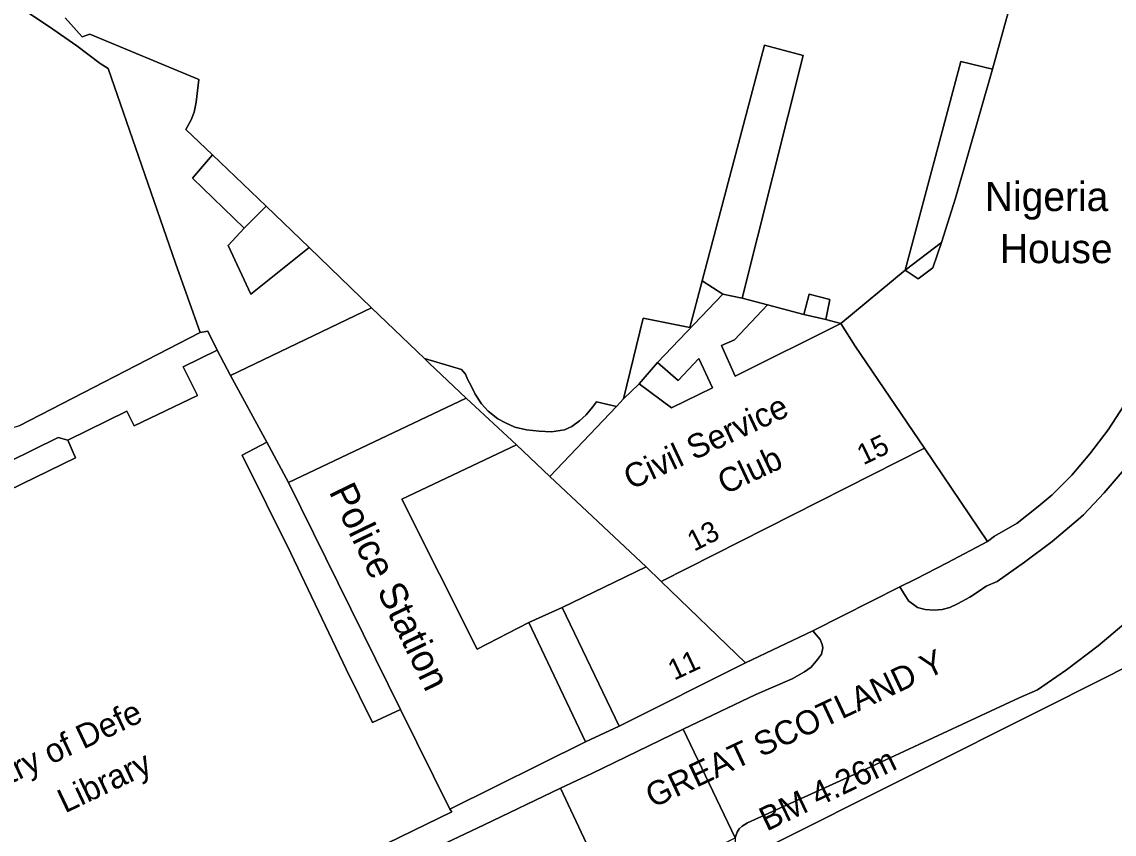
# Model space of a CAD drawing. Extents: x 529240 to 530363, y 179600 to 180767.
# Drawn here: x 530125.5 to 530205.1, y 180263.8 to 180323 of the extents above; entities that cross this region are included whole.
import ezdxf

# ---------------------------------------------------------------- set-up
doc = ezdxf.new("R2010")
doc.units = 0
for name, color, linetype in [('Building', 7, 'Continuous'), ('General surface', 7, 'Continuous'), ('Road Or Track', 7, 'Continuous'), ('Roadside', 7, 'Continuous'), ('Unclassified', 7, 'Continuous')]:
    doc.layers.add(name, color=color, linetype=linetype)

msp = doc.modelspace()

# ---------------------------------------------------------------- linework, layer by layer
at = {"layer": 'Building'}
for points in [[(530138.5, 180300.35), (530136.7, 180305.4), (530131.8, 180319.6), (530131.2, 180319.95), (530129.5, 180321.25), (530127.75, 180322.45), (530125.7, 180323.85), (530123.65, 180325.15), (530121.4, 180326.45), (530119.15, 180327.8), (530117.05, 180329), (530114.65, 180330.35), (530117.15, 180333.4)], [(530128.65, 180323.3), (530129.9, 180321.9), (530130.45, 180322.1), (530138.4, 180318.8), (530138.2, 180317.15), (530138.05, 180316.4), (530137.85, 180315.85), (530137.45, 180315.15), (530139.4, 180313.3), (530143.3, 180309.55), (530146.45, 180306.55), (530151, 180302.15), (530154.85, 180298.45), (530157.55, 180297.65), (530157.85, 180297.3), (530158, 180296.9), (530158.25, 180296.45), (530158.55, 180295.85), (530159, 180295.15), (530159.5, 180294.6), (530160.2, 180294.05), (530160.75, 180293.75), (530161.45, 180293.45), (530162.3, 180293.25), (530163.2, 180293.15), (530164.1, 180293.1), (530165.05, 180293.25), (530165.6, 180293.5), (530166.15, 180293.9), (530166.65, 180294.35), (530167.1, 180294.9), (530167.4, 180295.3), (530168.85, 180294.95), (530169.35, 180295.5), (530170.8, 180301.4), (530174.2, 180300.7), (530175.1, 180304.1), (530179.65, 180321.3), (530182.45, 180320.55), (530178, 180302.85), (530179.85, 180302.35), (530182.5, 180301.65), (530182.9, 180303.15), (530184.4, 180302.75), (530184.1, 180301.3), (530185.2, 180301), (530189.9, 180304.9), (530193.95, 180320.1), (530196.25, 180319.55), (530199.5, 180331.25)], [(530199.5, 180331.25), (530196.25, 180319.55), (530193.55, 180310.15), (530192.55, 180306.9), (530191.9, 180305.05), (530190.85, 180304.25), (530189.9, 180304.9), (530185.2, 180301), (530186.25, 180299.35), (530191.3, 180291.9), (530195.9, 180285.1), (530196.4, 180285.5), (530198.05, 180286.45), (530199.6, 180287.65), (530200.6, 180288.5), (530202.05, 180289.95), (530203.35, 180291.5), (530204.7, 180293.25), (530205.85, 180295.05)], [(530196.25, 180319.55), (530199.5, 180331.25)], [(530125.3, 180293.55), (530138.5, 180300.35), (530136.7, 180305.4), (530131.8, 180319.6), (530131.2, 180319.95), (530129.5, 180321.25), (530127.75, 180322.45), (530125.7, 180323.85)], [(530139.4, 180313.3), (530137.45, 180315.15), (530137.85, 180315.85), (530138.05, 180316.4), (530138.2, 180317.15), (530138.4, 180318.8), (530130.45, 180322.1), (530129.9, 180321.9), (530128.65, 180323.3)], [(530178, 180302.85), (530182.45, 180320.55), (530179.65, 180321.3), (530175.1, 180304.1)], [(530189.9, 180304.9), (530193.95, 180320.1), (530196.25, 180319.55)], [(530192.55, 180306.9), (530193.55, 180310.15), (530196.25, 180319.55)], [(530139.4, 180313.3), (530137.95, 180311.6)], [(530143.3, 180309.55), (530139.4, 180313.3)], [(530137.95, 180311.6), (530141.7, 180307.95)], [(530141.7, 180307.95), (530143.3, 180309.55)], [(530146.45, 180306.55), (530143.3, 180309.55)], [(530151, 180302.15), (530146.45, 180306.55)], [(530189.9, 180304.9), (530190.85, 180304.25), (530191.9, 180305.05), (530192.55, 180306.9)], [(530185.2, 180301), (530189.9, 180304.9)], [(530175.1, 180304.1), (530174.2, 180300.7), (530170.8, 180301.4), (530169.35, 180295.5)], [(530171.85, 180298.15), (530176.6, 180303.15)], [(530176.6, 180303.15), (530178, 180302.85)], [(530182.5, 180301.65), (530182.9, 180303.15), (530184.4, 180302.75), (530184.1, 180301.3)], [(530179.85, 180302.35), (530177.45, 180299.8), (530176.5, 180299.4), (530177.5, 180297.15), (530185.2, 180301)], [(530178, 180302.85), (530179.85, 180302.35)], [(530179.85, 180302.35), (530182.5, 180301.65)], [(530140.7, 180297.2), (530151, 180302.15)], [(530154.85, 180298.45), (530151, 180302.15)], [(530184.1, 180301.3), (530185.2, 180301)], [(530185.2, 180301), (530186.25, 180299.35), (530191.3, 180291.9)], [(530125.3, 180293.55), (530138.5, 180300.35)], [(530120.25, 180247.55), (530127.25, 180250.9), (530127, 180251.4), (530149.9, 180262.65), (530150.2, 180262.15), (530156.85, 180265.4), (530156.7, 180265.6), (530153.1, 180272.85), (530151.05, 180271.9), (530149.15, 180275.8), (530145.1, 180284.25), (530141.55, 180291.4), (530143.35, 180292.35), (530140.7, 180297.2), (530139.75, 180299.05), (530137.25, 180297.85), (530138.3, 180295.75), (530133.7, 180293.55), (530133.15, 180294.6), (530128.85, 180292.5), (530129.4, 180291.2), (530123.5, 180288.35)], [(530139.75, 180299.05), (530137.25, 180297.85), (530138.3, 180295.75), (530133.7, 180293.55), (530133.15, 180294.6), (530128.85, 180292.5)], [(530140.7, 180297.2), (530139.75, 180299.05)], [(530155.2, 180298.1), (530154.85, 180298.45)], [(530168.85, 180294.95), (530167.4, 180295.3), (530167.1, 180294.9), (530166.65, 180294.35), (530166.15, 180293.9), (530165.6, 180293.5), (530165.05, 180293.25), (530164.1, 180293.1), (530163.2, 180293.15), (530162.3, 180293.25), (530161.45, 180293.45), (530160.75, 180293.75), (530160.2, 180294.05), (530159.5, 180294.6), (530159, 180295.15), (530158.55, 180295.85), (530158.25, 180296.45), (530158, 180296.9), (530157.85, 180297.3), (530157.55, 180297.65), (530154.85, 180298.45)], [(530170.5, 180296.6), (530172.85, 180294.85), (530175.85, 180296.3), (530174.85, 180298.45), (530173.35, 180296.85), (530171.85, 180298.15)], [(530157.9, 180295.55), (530155.2, 180298.1)], [(530143.35, 180292.35), (530140.7, 180297.2)], [(530169.35, 180295.5), (530170.5, 180296.6)], [(530144.95, 180289.4), (530157.9, 180295.55)], [(530161.55, 180292.15), (530157.9, 180295.55)], [(530168.85, 180294.95), (530169.35, 180295.5)], [(530164, 180289.85), (530168.85, 180294.95)], [(530195.9, 180285.1), (530196.4, 180285.5), (530198.05, 180286.45), (530199.6, 180287.65), (530200.6, 180288.5), (530202.05, 180289.95), (530203.35, 180291.5), (530204.7, 180293.25), (530205.85, 180295.05)], [(530122.75, 180290.05), (530128.15, 180292.7), (530128.85, 180292.5)], [(530128.85, 180292.5), (530129.4, 180291.2), (530123.5, 180288.35)], [(530143.35, 180292.35), (530141.55, 180291.4), (530145.1, 180284.25), (530149.15, 180275.8), (530151.05, 180271.9), (530153.1, 180272.85)], [(530144.95, 180289.4), (530143.35, 180292.35)], [(530161.55, 180292.15), (530153.2, 180288.2), (530158.7, 180277.25), (530162.45, 180279.2)], [(530164, 180289.85), (530161.55, 180292.15)], [(530172.1, 180282.2), (530191.3, 180291.9)], [(530191.3, 180291.9), (530195.9, 180285.1)], [(530171, 180283.25), (530164, 180289.85)], [(530153.1, 180272.85), (530144.95, 180289.4)], [(530171, 180283.25), (530164.9, 180280.3)], [(530172.1, 180282.2), (530171, 180283.25)], [(530178.25, 180276.25), (530172.1, 180282.2)], [(530164.9, 180280.3), (530162.45, 180279.2)], [(530164.9, 180280.3), (530169.05, 180271.65)], [(530162.45, 180279.2), (530166.6, 180270.5)], [(530178.25, 180276.25), (530169.05, 180271.65)], [(530206.8, 180276.35), (530200.35, 180273.1), (530179.6, 180262.7), (530189.05, 180242.05), (530190.4, 180239.05), (530191.75, 180236.1), (530200.55, 180240.1), (530200.35, 180240.55), (530210.15, 180245.05)], [(530206.8, 180276.35), (530200.35, 180273.1), (530179.6, 180262.7), (530189.05, 180242.05)], [(530156.7, 180265.6), (530153.1, 180272.85)], [(530169.05, 180271.65), (530166.6, 180270.5)], [(530166.6, 180270.5), (530156.7, 180265.6)], [(530116.9, 180254.6), (530120.25, 180247.55), (530127.25, 180250.9), (530127, 180251.4), (530149.9, 180262.65), (530150.2, 180262.15), (530156.85, 180265.4), (530156.7, 180265.6)]]:
    msp.add_lwpolyline(points, dxfattribs=at)
for points in [[(530143.3, 180309.55), (530139.4, 180313.3), (530137.95, 180311.6), (530141.7, 180307.95)], [(530185.2, 180301), (530177.5, 180297.15), (530176.5, 180299.4), (530177.45, 180299.8), (530179.85, 180302.35), (530178, 180302.85), (530176.6, 180303.15), (530171.85, 180298.15), (530173.35, 180296.85), (530174.85, 180298.45), (530175.85, 180296.3), (530172.85, 180294.85), (530170.5, 180296.6), (530169.35, 180295.5), (530168.85, 180294.95), (530164, 180289.85), (530171, 180283.25), (530172.1, 180282.2), (530191.3, 180291.9), (530186.25, 180299.35)], [(530155.2, 180298.1), (530154.85, 180298.45), (530151, 180302.15), (530140.7, 180297.2), (530143.35, 180292.35), (530144.95, 180289.4), (530157.9, 180295.55)], [(530166.6, 180270.5), (530162.45, 180279.2), (530158.7, 180277.25), (530153.2, 180288.2), (530161.55, 180292.15), (530157.9, 180295.55), (530144.95, 180289.4), (530153.1, 180272.85), (530156.7, 180265.6)], [(530122.75, 180290.05), (530123.5, 180288.35), (530129.4, 180291.2), (530128.85, 180292.5), (530128.15, 180292.7)], [(530164, 180289.85), (530161.55, 180292.15), (530153.2, 180288.2), (530158.7, 180277.25), (530162.45, 180279.2), (530164.9, 180280.3), (530171, 180283.25)], [(530164.9, 180280.3), (530169.05, 180271.65), (530178.25, 180276.25), (530172.1, 180282.2), (530171, 180283.25)], [(530169.05, 180271.65), (530164.9, 180280.3), (530162.45, 180279.2), (530166.6, 180270.5)]]:
    msp.add_lwpolyline(points, close=True, dxfattribs=at)
at = {"layer": 'General surface'}
msp.add_lwpolyline([(530125.7, 180323.85), (530127.75, 180322.45), (530129.5, 180321.25), (530131.2, 180319.95), (530131.8, 180319.6), (530136.7, 180305.4), (530138.5, 180300.35), (530139.05, 180300.45), (530139.75, 180299.05), (530140.7, 180297.2), (530151, 180302.15), (530146.45, 180306.55), (530142.2, 180303.15), (530140.55, 180306.7), (530141.7, 180307.95), (530137.95, 180311.6), (530139.4, 180313.3), (530137.45, 180315.15), (530137.85, 180315.85), (530138.05, 180316.4), (530138.2, 180317.15), (530138.4, 180318.8), (530130.45, 180322.1), (530129.9, 180321.9), (530128.65, 180323.3)], dxfattribs=at)
for points in [[(530178, 180302.85), (530182.45, 180320.55), (530179.65, 180321.3), (530175.1, 180304.1), (530176.6, 180303.15)], [(530189.9, 180304.9), (530192.55, 180306.9), (530193.55, 180310.15), (530196.25, 180319.55), (530193.95, 180320.1)], [(530141.7, 180307.95), (530140.55, 180306.7), (530142.2, 180303.15), (530146.45, 180306.55), (530143.3, 180309.55)], [(530192.55, 180306.9), (530189.9, 180304.9), (530190.85, 180304.25), (530191.9, 180305.05)], [(530170.5, 180296.6), (530171.85, 180298.15), (530176.6, 180303.15), (530175.1, 180304.1), (530174.2, 180300.7), (530170.8, 180301.4), (530169.35, 180295.5)], [(530184.1, 180301.3), (530184.4, 180302.75), (530182.9, 180303.15), (530182.5, 180301.65)], [(530185.2, 180301), (530184.1, 180301.3), (530182.5, 180301.65), (530179.85, 180302.35), (530177.45, 180299.8), (530176.5, 180299.4), (530177.5, 180297.15)], [(530122.75, 180290.05), (530128.15, 180292.7), (530128.85, 180292.5), (530133.15, 180294.6), (530133.7, 180293.55), (530138.3, 180295.75), (530137.25, 180297.85), (530139.75, 180299.05), (530139.05, 180300.45), (530138.5, 180300.35), (530125.3, 180293.55), (530124.1, 180293.15), (530122.15, 180290.15), (530122.3, 180290.15), (530122.55, 180290.1)], [(530157.9, 180295.55), (530161.55, 180292.15), (530164, 180289.85), (530168.85, 180294.95), (530167.4, 180295.3), (530167.1, 180294.9), (530166.65, 180294.35), (530166.15, 180293.9), (530165.6, 180293.5), (530165.05, 180293.25), (530164.1, 180293.1), (530163.2, 180293.15), (530162.3, 180293.25), (530161.45, 180293.45), (530160.75, 180293.75), (530160.2, 180294.05), (530159.5, 180294.6), (530159, 180295.15), (530158.55, 180295.85), (530158.25, 180296.45), (530158, 180296.9), (530157.85, 180297.3), (530157.55, 180297.65), (530154.85, 180298.45), (530155.2, 180298.1)], [(530170.5, 180296.6), (530172.85, 180294.85), (530175.85, 180296.3), (530174.85, 180298.45), (530173.35, 180296.85), (530171.85, 180298.15)], [(530144.95, 180289.4), (530143.35, 180292.35), (530141.55, 180291.4), (530145.1, 180284.25), (530149.15, 180275.8), (530151.05, 180271.9), (530153.1, 180272.85)], [(530183.15, 180278.6), (530189.5, 180281.8), (530190.65, 180282.35), (530192.95, 180283.55), (530195.9, 180285.1), (530191.3, 180291.9), (530172.1, 180282.2), (530178.25, 180276.25)]]:
    msp.add_lwpolyline(points, close=True, dxfattribs=at)
at = {"layer": 'Road Or Track'}
for points in [[(530177.5, 180263.5), (530177.55, 180263.65), (530177.65, 180263.9), (530177.8, 180264.15), (530178, 180264.35), (530178.4, 180264.6), (530186.7, 180268.35), (530198.2, 180273.7), (530199.55, 180274.3), (530201.65, 180275.75), (530203.95, 180277.5), (530206.15, 180279.35), (530207.7, 180280.85), (530209.65, 180283), (530211.45, 180285.2), (530212.7, 180286.9), (530214.2, 180289.3), (530215.6, 180291.8), (530216, 180292.657)], [(530207, 180291.7), (530204.4, 180288.65), (530202.9, 180287.05), (530202.5, 180286.7), (530200.6, 180285.1), (530198.6, 180283.6), (530196.6, 180282.2), (530195.8, 180281.85), (530195.25, 180281.45), (530194.6, 180281.05), (530193.7, 180280.55), (530193.15, 180280.3), (530192.6, 180280.15), (530192, 180280.1), (530191.35, 180280.15), (530190.8, 180280.3), (530190.5, 180280.5), (530190.15, 180280.75), (530189.85, 180281.25), (530189.5, 180281.8), (530183.15, 180278.6), (530183.7, 180277.95), (530183.85, 180277.6), (530183.9, 180277.35), (530183.8, 180276.9), (530183.5, 180276.5), (530183.05, 180275.95), (530182.55, 180275.6), (530181.65, 180275.1), (530179, 180273.95), (530173.72, 180271.41), (530177.5, 180263.5)], [(530189.5, 180281.8), (530189.85, 180281.25), (530190.15, 180280.75), (530190.5, 180280.5), (530190.8, 180280.3), (530191.35, 180280.15), (530192, 180280.1), (530192.6, 180280.15), (530193.15, 180280.3), (530193.7, 180280.55), (530194.6, 180281.05), (530195.25, 180281.45), (530195.8, 180281.85), (530196.6, 180282.2), (530198.6, 180283.6), (530200.6, 180285.1), (530202.5, 180286.7), (530202.9, 180287.05), (530204.4, 180288.65), (530207, 180291.7)], [(530177.55, 180263.65), (530177.65, 180263.9), (530177.8, 180264.15), (530178, 180264.35), (530178.4, 180264.6), (530186.7, 180268.35), (530198.2, 180273.7), (530199.55, 180274.3), (530201.65, 180275.75), (530203.95, 180277.5), (530206.15, 180279.35)], [(530173.72, 180271.41), (530179, 180273.95), (530181.65, 180275.1), (530182.55, 180275.6), (530183.05, 180275.95), (530183.5, 180276.5), (530183.8, 180276.9), (530183.9, 180277.35), (530183.85, 180277.6), (530183.7, 180277.95), (530183.15, 180278.6)], [(530164.76, 180267.11), (530167.05, 180268.2), (530173.72, 180271.41)], [(530120.4, 180245.8), (530129.6, 180250.25), (530136.75, 180253.75), (530143.55, 180257.1), (530151.4, 180260.75), (530159.2, 180264.45), (530164.76, 180267.11)]]:
    msp.add_lwpolyline(points, dxfattribs=at)
for points in [[(530173.72, 180271.41), (530167.05, 180268.2), (530164.76, 180267.11), (530168.55, 180259.05), (530177.5, 180263.5)], [(530164.76, 180267.11), (530159.2, 180264.45), (530151.4, 180260.75), (530143.55, 180257.1), (530136.75, 180253.75), (530129.6, 180250.25), (530120.4, 180245.8), (530124.15, 180238.75), (530128.4, 180240.9), (530133.35, 180243.25), (530138.85, 180246.05), (530144.9, 180248.95), (530152.9, 180252.85), (530159.05, 180255.75), (530161.75, 180257.1), (530165.75, 180258.8), (530166.55, 180259.05), (530167, 180259.15), (530167.15, 180259.2), (530167.65, 180259.25), (530168.1, 180259.2), (530168.55, 180259.05)]]:
    msp.add_lwpolyline(points, close=True, dxfattribs=at)
at = {"layer": 'Roadside'}
for points in [[(530205.85, 180295.05), (530204.7, 180293.25), (530203.35, 180291.5), (530202.05, 180289.95), (530200.6, 180288.5), (530199.6, 180287.65), (530198.05, 180286.45), (530196.4, 180285.5), (530195.9, 180285.1), (530192.95, 180283.55), (530190.65, 180282.35), (530189.5, 180281.8), (530189.85, 180281.25), (530190.15, 180280.75), (530190.5, 180280.5), (530190.8, 180280.3), (530191.35, 180280.15), (530192, 180280.1), (530192.6, 180280.15), (530193.15, 180280.3), (530193.7, 180280.55), (530194.6, 180281.05), (530195.25, 180281.45), (530195.8, 180281.85), (530196.6, 180282.2), (530198.6, 180283.6), (530200.6, 180285.1), (530202.5, 180286.7), (530202.9, 180287.05), (530204.4, 180288.65), (530207, 180291.7)], [(530206.15, 180279.35), (530203.95, 180277.5), (530201.65, 180275.75), (530199.55, 180274.3), (530198.2, 180273.7), (530186.7, 180268.35), (530178.4, 180264.6), (530178, 180264.35), (530177.8, 180264.15), (530177.65, 180263.9), (530177.55, 180263.65), (530177.5, 180263.5), (530177.5, 180263.2), (530177.55, 180262.9), (530178.75, 180259.95), (530182.1, 180252.7), (530185.35, 180245.85), (530184.85, 180244.4), (530184.45, 180243.25), (530185.7, 180240.6), (530189.05, 180242.05), (530179.6, 180262.7), (530200.35, 180273.1), (530206.8, 180276.35)], [(530151.4, 180260.75), (530159.2, 180264.45), (530164.76, 180267.11), (530167.05, 180268.2), (530173.72, 180271.41), (530179, 180273.95), (530181.65, 180275.1), (530182.55, 180275.6), (530183.05, 180275.95), (530183.5, 180276.5), (530183.8, 180276.9), (530183.9, 180277.35), (530183.85, 180277.6), (530183.7, 180277.95), (530183.15, 180278.6), (530178.25, 180276.25), (530169.05, 180271.65), (530166.6, 180270.5), (530156.7, 180265.6), (530156.85, 180265.4), (530150.2, 180262.15)]]:
    msp.add_lwpolyline(points, dxfattribs=at)
at = {"layer": 'Unclassified'}
for points in [[(530146.45, 180306.55), (530142.2, 180303.15), (530140.55, 180306.7), (530141.7, 180307.95)], [(530189.9, 180304.9), (530192.55, 180306.9)], [(530175.1, 180304.1), (530176.6, 180303.15)], [(530184.1, 180301.3), (530182.5, 180301.65)], [(530138.5, 180300.35), (530139.05, 180300.45), (530139.75, 180299.05)], [(530171.85, 180298.15), (530170.5, 180296.6)], [(530189.5, 180281.8), (530190.65, 180282.35), (530192.95, 180283.55), (530195.9, 180285.1)], [(530183.15, 180278.6), (530189.5, 180281.8)], [(530178.25, 180276.25), (530183.15, 180278.6)], [(530177.5, 180263.5), (530173.72, 180271.41)], [(530168.55, 180259.05), (530164.76, 180267.11)]]:
    msp.add_lwpolyline(points, dxfattribs=at)

# ---------------------------------------------------------------- texts
at = {"layer": 'Road Or Track'}
msp.add_text('GREAT SCOTLAND Y', height=1.75, rotation=25.2, dxfattribs=at).set_placement((530171.5, 180265.65))
at = {"layer": 'Unclassified'}
for s, p in [('Nigeria', (530195.7, 180309.2)), ('House', (530196.8, 180305.4))]:
    msp.add_text(s, height=2.125, dxfattribs=at).set_placement(p)
for s, height, rotation, p in [('Civil Service', 1.75, 25.2, (530169.9, 180288.85)), ('15', 1.5, 26, (530186.85, 180290.65)), ('Club', 1.75, 25.2, (530176.75, 180288.5)), ('Police Station', 2, 295.9, (530147.85, 180288.75)), ('13', 1.5, 26.9, (530174.5, 180284.35)), ('11', 1.5, 25.2, (530173.05, 180274.95)), ('Ministry of Defe', 1.75, 25.3, (530119.75, 180265.1)), ('Library', 1.75, 25.3, (530128.64, 180265.27)), ('BM 4.26m', 1.75, 25.6, (530179.8, 180263.95))]:
    msp.add_text(s, height=height, rotation=rotation, dxfattribs=at).set_placement(p)

doc.saveas('drawing.dxf')
